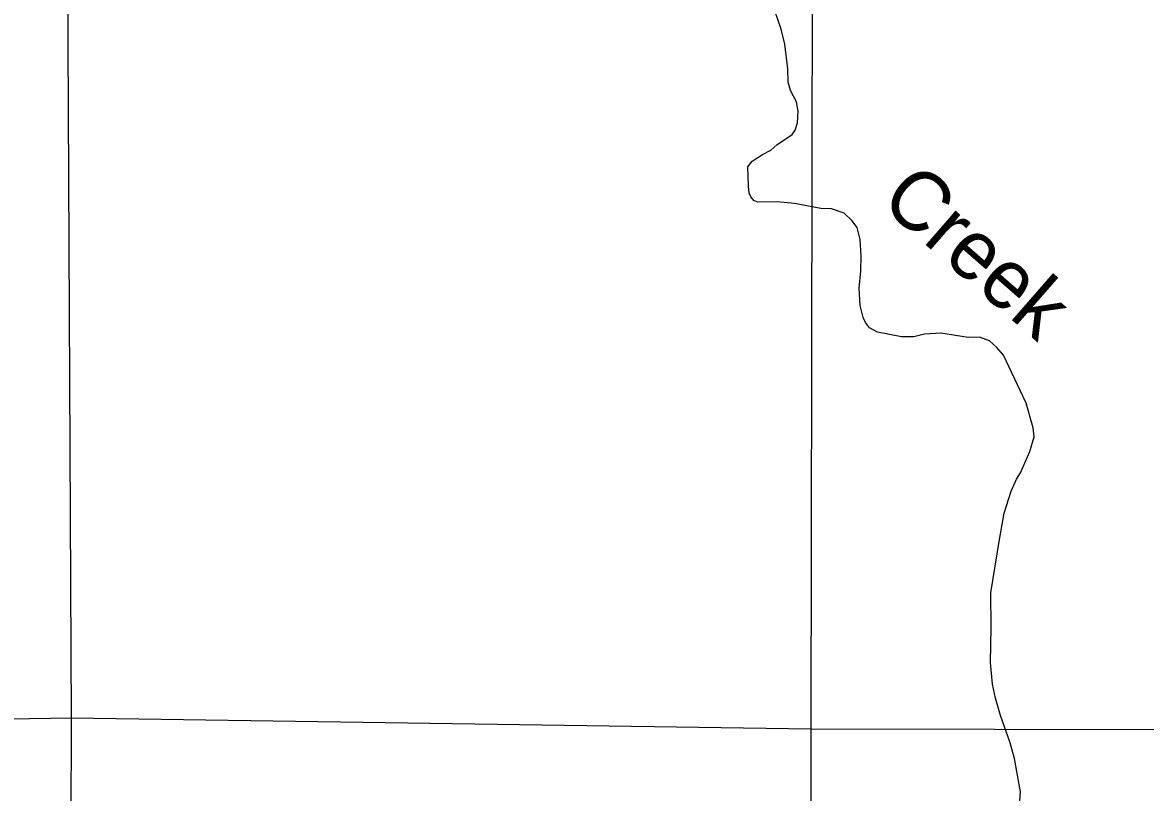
# Model space of a CAD drawing. Extents: x -19 to 366, y -4 to 359.
# Drawn here: x 135.322 to 136.836, y 202.004 to 203.043 of the extents above; entities that cross this region are included whole.
import ezdxf

# ---------------------------------------------------------------- set-up
doc = ezdxf.new("R2010")
doc.units = 0
for name, color, linetype in [('Level 35', 7, 'Continuous'), ('Level 5', 7, 'Continuous'), ('Level 60', 7, 'Continuous')]:
    doc.layers.add(name, color=color, linetype=linetype)

msp = doc.modelspace()

# ---------------------------------------------------------------- linework, layer by layer
at = {"layer": 'Level 35'}
for points in [[(136.2998, 202.8488), (136.3055, 202.8564), (136.3195, 202.8652), (136.3308, 202.8709), (136.3391, 202.8781), (136.3595, 202.8921), (136.3637, 202.8982), (136.367, 202.908), (136.3678, 202.9236), (136.3655, 202.9365), (136.3572, 202.9517), (136.3541, 202.963), (136.3537, 202.9809), (136.3499, 203.0139), (136.345, 203.0344), (136.3325, 203.0696)], [(136.6665, 201.9932), (136.6676, 202.0053), (136.6593, 202.0501), (136.6536, 202.0713), (136.6407, 202.1081), (136.6339, 202.1316), (136.6297, 202.1506), (136.627, 202.1798), (136.6281, 202.2269), (136.6273, 202.2739), (136.6386, 202.3429), (136.6457, 202.3812), (136.6548, 202.4108), (136.6623, 202.4271), (136.6676, 202.4355), (136.6801, 202.4643), (136.6861, 202.4844), (136.6846, 202.4966), (136.6751, 202.5296), (136.6448, 202.5944), (136.6357, 202.605), (136.6255, 202.6138), (136.6123, 202.6187), (136.5971, 202.6183), (136.5601, 202.624), (136.5382, 202.6228), (136.5238, 202.619), (136.5072, 202.6194), (136.4747, 202.6255), (136.4641, 202.6315), (136.4584, 202.6384), (136.4554, 202.6452), (136.4512, 202.6615), (136.45, 202.685), (136.4523, 202.7082), (136.4526, 202.7279), (136.4515, 202.7506), (136.4473, 202.7666), (136.4401, 202.7764), (136.4299, 202.7859), (136.4125, 202.792), (136.3985, 202.7924), (136.3626, 202.7992), (136.3392, 202.8014), (136.3131, 202.8011), (136.3078, 202.8033), (136.304, 202.8079), (136.3017, 202.8132), (136.3006, 202.8227), (136.2998, 202.8488)]]:
    msp.add_lwpolyline(points, dxfattribs=at)
at = {"layer": 'Level 5'}
for points in [[(135.3878, 202.1048), (135.3832, 203.1072)], [(136.3866, 203.098), (136.3848, 202.09)], [(135.3878, 202.1048), (134.3662, 202.0884)], [(135.3847, 201.1034), (135.3878, 202.1048)], [(136.3848, 202.09), (135.3878, 202.1048)], [(136.3848, 202.09), (136.3849, 201.119)], [(136.8799, 202.0889), (136.3848, 202.09)]]:
    msp.add_lwpolyline(points, dxfattribs=at)
at = {"layer": 'Level 60'}
for points in [[(139.4406, 1.5315), (139.2511, 10.1473), (139.0608, 18.7633), (138.8699, 27.3793), (138.6784, 35.9956), (138.4861, 44.6119), (138.2932, 53.2285), (138.0997, 61.8451), (137.9055, 70.4619), (137.7106, 79.0789), (137.5151, 87.6959), (137.319, 96.3132), (137.1221, 104.9306), (136.9247, 113.5481), (136.7265, 122.1658), (136.5278, 130.7836), (136.3283, 139.4016), (136.1282, 148.0197), (135.9275, 156.6379), (135.7261, 165.2564), (135.5241, 173.8749), (135.3214, 182.4936), (135.1181, 191.1125), (134.9141, 199.7315), (134.7095, 208.3506), (134.5043, 216.9699), (134.2984, 225.5894), (134.0919, 234.209), (133.8847, 242.8288), (133.6769, 251.4487), (133.4685, 260.0687), (133.2594, 268.6889), (133.0497, 277.3093), (132.8393, 285.9298), (132.6283, 294.5504), (132.4167, 303.1713), (132.2044, 311.7922), (131.9916, 320.4133), (131.778, 329.0346), (131.5639, 337.656), (131.3491, 346.2776)], [(0, 198.1326), (7.1014, 198.137), (14.2028, 198.1503), (21.3042, 198.1724), (28.4055, 198.2034), (35.5068, 198.2433), (42.6081, 198.292), (49.7092, 198.3496), (56.8103, 198.4161), (63.9113, 198.4913), (71.0123, 198.5755), (78.1131, 198.6685), (85.2137, 198.7704), (92.3143, 198.8811), (99.4147, 199.0007), (106.5149, 199.1291), (113.615, 199.2664), (120.7149, 199.4126), (127.8146, 199.5676), (134.9141, 199.7315), (142.0135, 199.9042), (149.1125, 200.0858), (156.2114, 200.2762), (163.31, 200.4755), (170.4084, 200.6837), (177.5065, 200.9007), (184.6043, 201.1265), (191.7018, 201.3612), (198.799, 201.6048), (205.896, 201.8572), (212.9926, 202.1185), (220.0888, 202.3886), (227.1848, 202.6676), (234.2803, 202.9554), (241.3755, 203.2521), (248.4704, 203.5576), (255.5648, 203.872), (262.6589, 204.1952), (269.7525, 204.5273), (276.8457, 204.8682), (283.9385, 205.218), (291.0309, 205.5766), (298.1228, 205.9441), (305.2142, 206.3204), (312.3051, 206.7056), (319.3956, 207.0996), (326.4856, 207.5024), (333.5751, 207.9141), (340.664, 208.3347)]]:
    msp.add_spline(points, degree=3, dxfattribs=at)

# ---------------------------------------------------------------- texts
at = {"layer": 'Level 35'}
msp.add_text('Creek', height=0.08, rotation=318.9193, dxfattribs=at).set_placement((136.4758, 202.7988))

doc.saveas('drawing.dxf')
